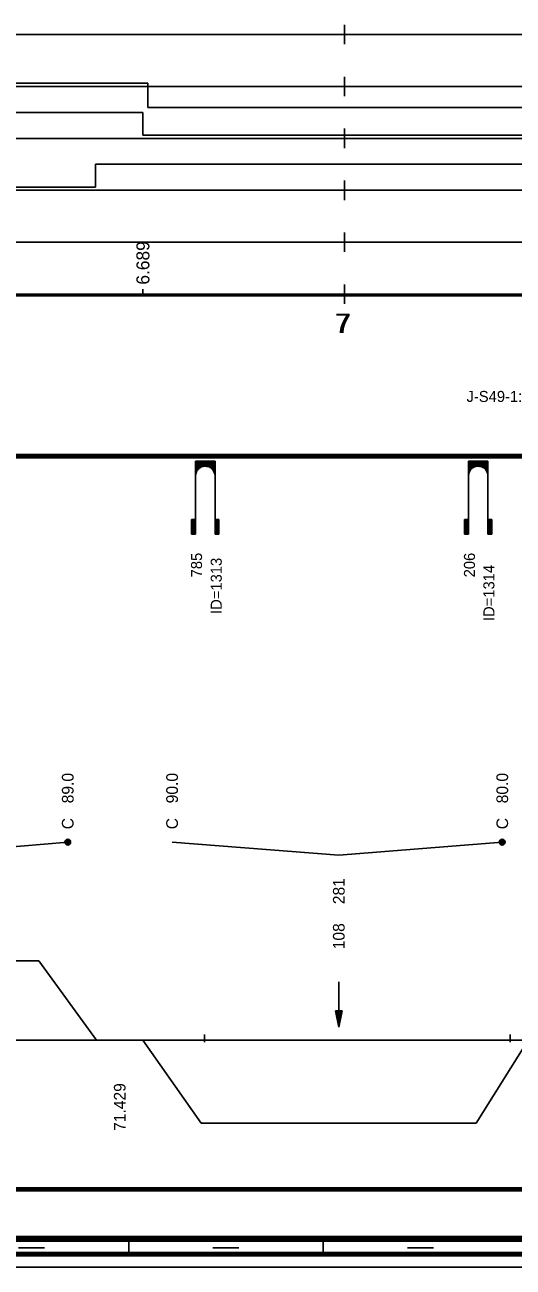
# Model space of a CAD drawing. Extents: x 2 to 10148, y 0 to 380.
# Drawn here: x 949 to 1024.3, y 0 to 191.5 of the extents above; entities that cross this region are included whole.
import ezdxf

# ---------------------------------------------------------------- set-up
doc = ezdxf.new("R2010")
doc.units = 0
for name, color, linetype in [('CARA_S_OBJEKTY', 7, 'Continuous'), ('KRIV1_CARA', 7, 'Continuous'), ('KRIV1_TEXT', 7, 'Continuous'), ('OBJEKTY_TEXT', 7, 'Continuous'), ('OBJEKTY_TVAR', 7, 'Continuous'), ('RAM', 7, 'Continuous'), ('RYCHL_A', 7, 'Continuous'), ('RYCHL_B', 7, 'Continuous'), ('RYCHL_C', 7, 'Continuous'), ('RYCHL_RASTR', 7, 'Continuous'), ('RYCHL_STAN', 7, 'Continuous'), ('STAN_CARA', 7, 'Continuous'), ('STANIC_ZMEN_V', 7, 'Continuous')]:
    doc.layers.add(name, color=color, linetype=linetype)

msp = doc.modelspace()

# ---------------------------------------------------------------- linework, layer by layer
for p, q in [((976.67, 35.85), (976.67, 34.66)), ((1023.84, 35.85), (1023.84, 34.66))]:
    msp.add_line(p, q)
at = {"layer": 'CARA_S_OBJEKTY'}
for p, q in [((631.22, 125.25), (1245.39, 125.25)), ((631.22, 125), (1245.39, 125)), ((631.22, 124.75), (1245.39, 124.75))]:
    msp.add_line(p, q, dxfattribs=at)
at = {"layer": 'KRIV1_CARA'}
for p, q in [((911.73, 47.2), (951.15, 47.2)), ((951.15, 47.2), (960.05, 35)), ((631.22, 35), (1245.39, 35)), ((967.19, 35), (976.19, 22.17)), ((1018.61, 22.17), (1026.61, 35)), ((976.19, 22.17), (1018.61, 22.17))]:
    msp.add_line(p, q, dxfattribs=at)
at = {"layer": 'KRIV1_TEXT'}
for p, q in [((931.44, 63.5), (955.6, 65.5)), ((997.4, 63.5), (971.69, 65.5)), ((997.4, 63.5), (1022.61, 65.5)), ((997.4, 44), (997.4, 42.2)), ((997.4, 42.2), (997.4, 40)), ((996.9, 39.5), (997.4, 37)), ((996.9, 39.5), (997.9, 39.5)), ((997, 39.5), (997.4, 37.5)), ((997.1, 39.5), (997.4, 38)), ((997.2, 39.5), (997.4, 38.5)), ((997.3, 39.5), (997.4, 39)), ((997.4, 40), (997.4, 37)), ((997.9, 39.5), (997.4, 37)), ((997.8, 39.5), (997.4, 37.5)), ((997.7, 39.5), (997.4, 38)), ((997.6, 39.5), (997.4, 38.5)), ((997.5, 39.5), (997.4, 39)), ((997.4, 39.5), (997.4, 39.5)), ((997.4, 39.5), (997.4, 39.5))]:
    msp.add_line(p, q, dxfattribs=at)
for centre, radius in [((955.6, 65.5), 0.45), ((955.6, 65.5), 0.3), ((955.6, 65.5), 0.15), ((1022.61, 65.5), 0.45), ((1022.61, 65.5), 0.3), ((1022.61, 65.5), 0.15)]:
    msp.add_circle(centre, radius, dxfattribs=at)
at = {"layer": 'OBJEKTY_TVAR'}
for p, q in [((975.31, 113), (975.31, 124.25)), ((978.31, 124.25), (975.31, 124.25)), ((975.31, 124.17), (978.31, 124.17)), ((975.31, 124.1), (978.31, 124.1)), ((975.31, 124.02), (978.31, 124.02)), ((975.31, 123.95), (978.31, 123.95)), ((975.31, 123.87), (978.31, 123.87)), ((975.31, 123.8), (978.31, 123.8)), ((975.31, 123.72), (978.31, 123.72)), ((975.31, 123.65), (978.31, 123.65)), ((975.31, 123.57), (978.31, 123.57)), ((975.31, 123.5), (978.31, 123.5)), ((975.31, 123.42), (976.47, 123.42)), ((975.31, 123.35), (976.23, 123.35)), ((975.31, 123.27), (976.08, 123.27)), ((975.31, 123.2), (975.96, 123.2)), ((975.31, 123.12), (975.86, 123.12)), ((975.31, 123.05), (975.77, 123.05)), ((975.31, 122.97), (975.7, 122.97)), ((975.31, 122.9), (975.64, 122.9)), ((975.31, 122.82), (975.58, 122.82)), ((975.31, 122.75), (975.53, 122.75)), ((975.31, 122.67), (975.49, 122.67)), ((975.31, 122.6), (975.45, 122.6)), ((975.39, 122.46), (975.46, 122.61)), ((975.46, 122.61), (975.53, 122.75)), ((975.53, 122.75), (975.64, 122.9)), ((975.64, 122.9), (975.77, 123.05)), ((975.77, 123.05), (975.85, 123.12)), ((975.85, 123.12), (975.95, 123.19)), ((975.95, 123.19), (976.08, 123.27)), ((976.08, 123.27), (976.23, 123.35)), ((976.23, 123.35), (976.47, 123.42)), ((976.47, 123.42), (976.68, 123.46)), ((976.68, 123.46), (976.93, 123.46)), ((976.93, 123.46), (977.07, 123.44)), ((977.07, 123.44), (977.15, 123.42)), ((977.15, 123.42), (978.31, 123.42)), ((977.15, 123.42), (977.39, 123.35)), ((977.39, 123.35), (978.31, 123.35)), ((977.39, 123.35), (977.54, 123.27)), ((977.54, 123.27), (978.31, 123.27)), ((977.54, 123.27), (977.66, 123.2)), ((977.66, 123.2), (978.31, 123.2)), ((977.66, 123.2), (977.76, 123.12)), ((977.76, 123.12), (978.31, 123.12)), ((977.76, 123.12), (977.85, 123.05)), ((977.85, 123.05), (978.31, 123.05)), ((977.85, 123.05), (977.92, 122.97)), ((977.92, 122.97), (978.31, 122.97)), ((977.92, 122.97), (977.98, 122.9)), ((977.98, 122.9), (978.3, 122.9)), ((977.98, 122.9), (978.04, 122.82)), ((978.04, 122.82), (978.31, 122.82)), ((978.04, 122.82), (978.13, 122.67)), ((978.09, 122.75), (978.31, 122.75)), ((978.13, 122.67), (978.31, 122.67)), ((978.13, 122.67), (978.2, 122.52)), ((978.17, 122.6), (978.31, 122.6)), ((978.31, 124.25), (978.31, 113)), ((1017.4, 113), (1017.4, 124.25)), ((1020.4, 124.25), (1017.4, 124.25)), ((1017.4, 124.17), (1020.4, 124.17)), ((1017.4, 124.1), (1020.4, 124.1)), ((1017.4, 124.02), (1020.4, 124.02)), ((1017.4, 123.95), (1020.4, 123.95)), ((1017.4, 123.87), (1020.4, 123.87)), ((1017.4, 123.8), (1020.4, 123.8)), ((1017.4, 123.72), (1020.4, 123.72)), ((1017.4, 123.65), (1020.4, 123.65)), ((1017.4, 123.57), (1020.4, 123.57)), ((1017.4, 123.5), (1020.4, 123.5)), ((1017.4, 123.42), (1018.56, 123.42)), ((1017.4, 123.35), (1018.32, 123.35)), ((1017.4, 123.27), (1018.17, 123.27)), ((1017.4, 123.2), (1018.05, 123.2)), ((1017.4, 123.12), (1017.95, 123.12)), ((1017.4, 123.05), (1017.86, 123.05)), ((1017.4, 122.97), (1017.79, 122.97)), ((1017.4, 122.9), (1017.73, 122.9)), ((1017.4, 122.82), (1017.67, 122.82)), ((1017.4, 122.75), (1017.62, 122.75)), ((1017.4, 122.67), (1017.58, 122.67)), ((1017.4, 122.6), (1017.54, 122.6)), ((1017.48, 122.46), (1017.55, 122.61)), ((1017.55, 122.61), (1017.62, 122.75)), ((1017.62, 122.75), (1017.73, 122.9)), ((1017.73, 122.9), (1017.86, 123.05)), ((1017.86, 123.05), (1017.94, 123.12)), ((1017.94, 123.12), (1018.04, 123.19)), ((1018.04, 123.19), (1018.17, 123.27)), ((1018.17, 123.27), (1018.32, 123.35)), ((1018.32, 123.35), (1018.56, 123.42)), ((1018.56, 123.42), (1018.77, 123.46)), ((1018.77, 123.46), (1019.02, 123.46)), ((1019.02, 123.46), (1019.16, 123.44)), ((1019.16, 123.44), (1019.24, 123.42)), ((1019.24, 123.42), (1020.4, 123.42)), ((1019.24, 123.42), (1019.48, 123.35)), ((1019.48, 123.35), (1020.4, 123.35)), ((1019.48, 123.35), (1019.63, 123.27)), ((1019.63, 123.27), (1020.4, 123.27)), ((1019.63, 123.27), (1019.75, 123.2)), ((1019.75, 123.2), (1020.4, 123.2)), ((1019.75, 123.2), (1019.85, 123.12)), ((1019.85, 123.12), (1020.4, 123.12)), ((1019.85, 123.12), (1019.94, 123.05)), ((1019.94, 123.05), (1020.4, 123.05)), ((1019.94, 123.05), (1020.01, 122.97)), ((1020.01, 122.97), (1020.4, 122.97)), ((1020.01, 122.97), (1020.07, 122.9)), ((1020.07, 122.9), (1020.39, 122.9)), ((1020.07, 122.9), (1020.13, 122.82)), ((1020.13, 122.82), (1020.4, 122.82)), ((1020.13, 122.82), (1020.22, 122.67)), ((1020.18, 122.75), (1020.4, 122.75)), ((1020.22, 122.67), (1020.4, 122.67)), ((1020.22, 122.67), (1020.29, 122.52)), ((1020.26, 122.6), (1020.4, 122.6)), ((1020.4, 124.25), (1020.4, 113)), ((975.31, 122.52), (975.42, 122.52)), ((975.31, 122.45), (975.39, 122.45)), ((975.31, 122.37), (975.37, 122.37)), ((975.31, 122.3), (975.35, 122.3)), ((975.31, 122.22), (975.33, 122.22)), ((975.31, 122.15), (975.32, 122.15)), ((975.31, 121.97), (975.32, 122.11)), ((975.32, 122.11), (975.34, 122.28)), ((975.34, 122.28), (975.39, 122.46)), ((978.2, 122.52), (978.31, 122.52)), ((978.2, 122.52), (978.25, 122.37)), ((978.23, 122.45), (978.31, 122.45)), ((978.25, 122.37), (978.31, 122.37)), ((978.25, 122.37), (978.29, 122.22)), ((978.27, 122.3), (978.31, 122.3)), ((978.29, 122.22), (978.31, 122.22)), ((978.29, 122.22), (978.31, 121.97)), ((978.3, 122.15), (978.31, 122.15)), ((1017.4, 122.52), (1017.51, 122.52)), ((1017.4, 122.45), (1017.48, 122.45)), ((1017.4, 122.37), (1017.46, 122.37)), ((1017.4, 122.3), (1017.44, 122.3)), ((1017.4, 122.22), (1017.42, 122.22)), ((1017.4, 122.15), (1017.41, 122.15)), ((1017.4, 121.97), (1017.41, 122.11)), ((1017.41, 122.11), (1017.43, 122.28)), ((1017.43, 122.28), (1017.48, 122.46)), ((1020.29, 122.52), (1020.4, 122.52)), ((1020.29, 122.52), (1020.34, 122.37)), ((1020.32, 122.45), (1020.4, 122.45)), ((1020.34, 122.37), (1020.4, 122.37)), ((1020.34, 122.37), (1020.38, 122.22)), ((1020.36, 122.3), (1020.4, 122.3)), ((1020.38, 122.22), (1020.4, 122.22)), ((1020.38, 122.22), (1020.4, 121.97)), ((1020.39, 122.15), (1020.4, 122.15)), ((974.71, 115.25), (975.31, 115.25)), ((974.71, 115.25), (974.71, 113)), ((974.78, 115.25), (974.78, 113)), ((974.86, 115.25), (974.86, 113)), ((974.93, 115.25), (974.93, 113)), ((975.01, 115.25), (975.01, 113)), ((975.08, 115.25), (975.08, 113)), ((975.16, 115.25), (975.16, 113)), ((975.23, 115.25), (975.23, 113)), ((978.91, 115.25), (978.31, 115.25)), ((978.39, 115.25), (978.39, 113)), ((978.46, 115.25), (978.46, 113)), ((978.54, 115.25), (978.54, 113)), ((978.61, 115.25), (978.61, 113)), ((978.69, 115.25), (978.69, 113)), ((978.76, 115.25), (978.76, 113)), ((978.84, 115.25), (978.84, 113)), ((978.91, 115.25), (978.91, 113)), ((1016.8, 115.25), (1017.4, 115.25)), ((1016.8, 115.25), (1016.8, 113)), ((1016.87, 115.25), (1016.87, 113)), ((1016.95, 115.25), (1016.95, 113)), ((1017.02, 115.25), (1017.02, 113)), ((1017.1, 115.25), (1017.1, 113)), ((1017.17, 115.25), (1017.17, 113)), ((1017.25, 115.25), (1017.25, 113)), ((1017.32, 115.25), (1017.32, 113)), ((1021, 115.25), (1020.4, 115.25)), ((1020.48, 115.25), (1020.48, 113)), ((1020.55, 115.25), (1020.55, 113)), ((1020.63, 115.25), (1020.63, 113)), ((1020.7, 115.25), (1020.7, 113)), ((1020.78, 115.25), (1020.78, 113)), ((1020.85, 115.25), (1020.85, 113)), ((1020.93, 115.25), (1020.93, 113)), ((1021, 115.25), (1021, 113)), ((975.31, 113), (974.71, 113)), ((978.31, 113), (978.91, 113)), ((1017.4, 113), (1016.8, 113)), ((1020.4, 113), (1021, 113))]:
    msp.add_line(p, q, dxfattribs=at)
at = {"layer": 'RAM'}
for p, q in [((631.22, 4.75), (1245.39, 4.75)), ((631.22, 4.5), (1245.39, 4.5)), ((631.22, 4.25), (1245.39, 4.25)), ((631.22, 4), (1245.39, 4)), ((965, 2), (965, 4)), ((995, 2), (995, 4)), ((631.22, 2.25), (1245.39, 2.25)), ((631.22, 2), (1245.39, 2)), ((948, 3), (952, 3)), ((978, 3), (982, 3)), ((1008, 3), (1012, 3)), ((631.22, 1.75), (1245.39, 1.75)), ((631.22, 0), (1245.39, 0))]:
    msp.add_line(p, q, dxfattribs=at)
at = {"layer": 'RYCHL_A'}
for p, q in [((959.89, 166.5), (959.89, 170)), ((959.89, 170), (1026.89, 170)), ((683.29, 166.5), (959.89, 166.5))]:
    msp.add_line(p, q, dxfattribs=at)
at = {"layer": 'RYCHL_B'}
for p, q in [((776.13, 178), (967.19, 178)), ((967.19, 178), (967.19, 174.5)), ((967.19, 174.5), (1026.61, 174.5))]:
    msp.add_line(p, q, dxfattribs=at)
at = {"layer": 'RYCHL_C'}
for p, q in [((809.57, 182.5), (967.94, 182.5)), ((967.94, 182.5), (967.94, 178.75)), ((967.94, 178.75), (1025.86, 178.75))]:
    msp.add_line(p, q, dxfattribs=at)
at = {"layer": 'RYCHL_RASTR'}
for p, q in [((998.29, 188.5), (998.29, 191.5)), ((630.92, 190), (1245.39, 190)), ((631.22, 182), (1245.39, 182)), ((998.29, 180.5), (998.29, 183.5)), ((998.29, 172.5), (998.29, 175.5)), ((631.22, 174), (1245.39, 174)), ((998.29, 164.5), (998.29, 167.5)), ((631.22, 166), (1245.39, 166)), ((998.29, 156.5), (998.29, 159.5)), ((631.22, 158), (1245.39, 158)), ((998.29, 148.5), (998.29, 151.5)), ((631.22, 150), (1245.39, 150)), ((631.22, 149.75), (1245.39, 149.75))]:
    msp.add_line(p, q, dxfattribs=at)
at = {"layer": 'STAN_CARA'}
for p, q in [((799.79, 12.25), (1245.39, 12.25)), ((799.79, 12), (1245.39, 12)), ((799.79, 12), (1245.39, 12)), ((799.79, 11.75), (1245.39, 11.75))]:
    msp.add_line(p, q, dxfattribs=at)
at = {"layer": 'STANIC_ZMEN_V'}
msp.add_line((967.19, 150), (967.19, 150.75), dxfattribs=at)

# ---------------------------------------------------------------- texts
at = {"layer": 'KRIV1_TEXT'}
for s, p in [('89.0', (956.5, 71.5)), ('90.0', (972.59, 71.5)), ('80.0', (1023.51, 71.5)), ('C', (956.5, 67.5)), ('C', (972.59, 67.5)), ('C', (1023.51, 67.5)), ('281', (998.3, 55.95)), ('108', (998.3, 49)), ('71.429', (964.52, 21))]:
    msp.add_text(s, height=1.8, rotation=90, dxfattribs=at).set_placement(p)
at = {"layer": 'OBJEKTY_TEXT'}
msp.add_text('J-S49-1:9-300-Lpd', height=1.7, dxfattribs=at).set_placement((1017.1, 133.37))
for s, p in [('785', (976.31, 106.33)), ('ID=1313', (979.35, 100.69)), ('206', (1018.4, 106.33)), ('ID=1314', (1021.4, 99.59))]:
    msp.add_text(s, height=1.7, rotation=90, dxfattribs=at).set_placement(p)
at = {"layer": 'RYCHL_STAN'}
for p in [(996.82, 144), (997.07, 144)]:
    msp.add_text('7', height=3, dxfattribs=at).set_placement(p)
at = {"layer": 'STANIC_ZMEN_V'}
msp.add_text('6.689', height=2, rotation=90, dxfattribs=at).set_placement((968.19, 151.45))

doc.saveas('drawing.dxf')
